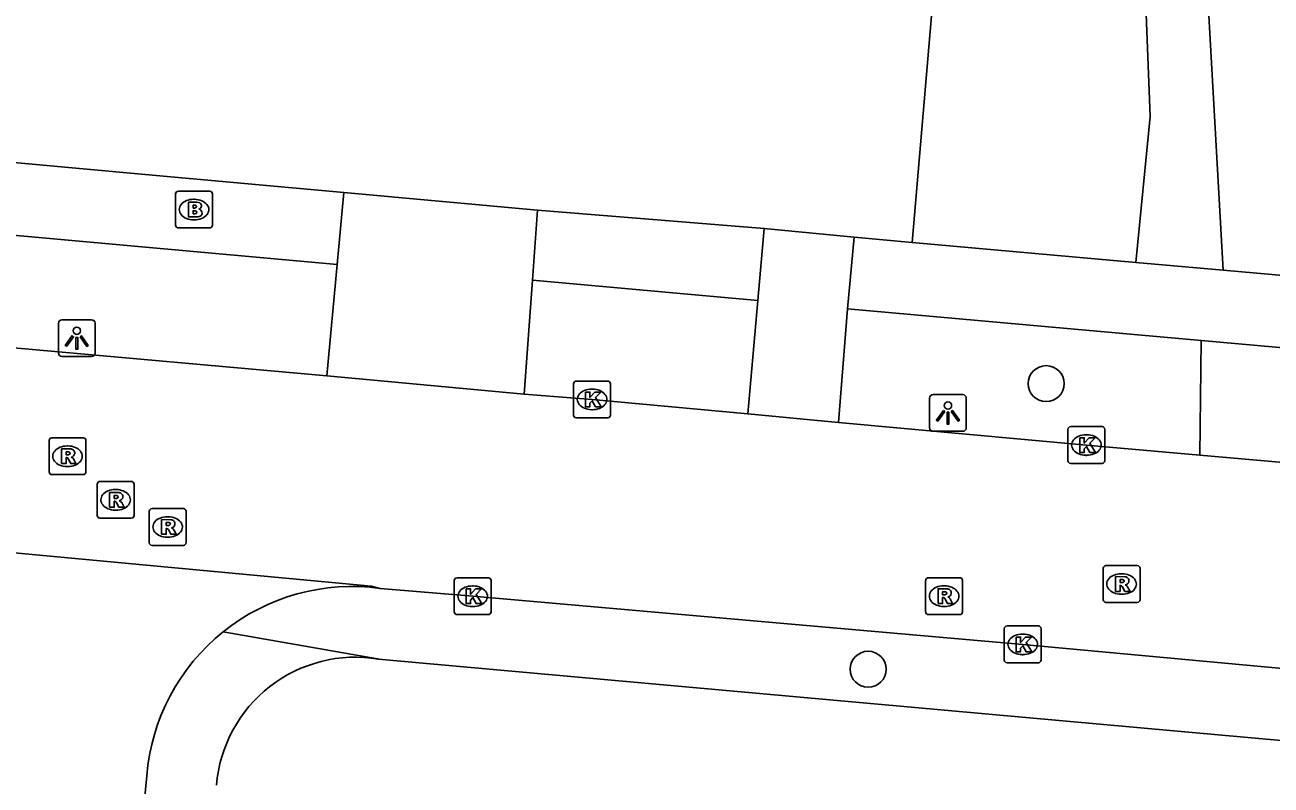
# Model space of a CAD drawing. Extents: x 162722 to 165099, y 384721 to 386283.
# Drawn here: x 163882.26 to 163916.12, y 385182.08 to 385202.74 of the extents above; entities that cross this region are included whole.
import ezdxf

# ---------------------------------------------------------------- set-up
doc = ezdxf.new("R2010")
doc.units = 0
for name, color, linetype in [('IMGEO_Boom', 7, 'Continuous'), ('IMGEO_Brandkraan', 7, 'Continuous'), ('IMGEO_Groenvoorziening', 7, 'Continuous'), ('IMGEO_Kolk', 7, 'Continuous'), ('IMGEO_Lichtpunt', 7, 'Continuous'), ('IMGEO_Parkeervlak_open', 7, 'Continuous'), ('IMGEO_Rijbaan_lokaal_open', 7, 'Continuous'), ('IMGEO_Rioolput', 7, 'Continuous'), ('IMGEO_Voetpad_open', 7, 'Continuous')]:
    doc.layers.add(name, color=color, linetype=linetype)

msp = doc.modelspace()

# ---------------------------------------------------------------- linework, layer by layer
at = {"layer": 'IMGEO_Boom'}
for centre in [(163910.008, 385192.989), (163905.168, 385185.225)]:
    msp.add_circle(centre, 0.489, dxfattribs=at)
at = {"layer": 'IMGEO_Brandkraan'}
for p, q in [((163886.356, 385197.294), (163886.356, 385198.146)), ((163886.431, 385198.22), (163887.283, 385198.22)), ((163887.357, 385198.146), (163887.357, 385197.294)), ((163886.844, 385198), (163886.869, 385198)), ((163886.867, 385197.44), (163886.842, 385197.44)), ((163887.283, 385197.22), (163886.431, 385197.22))]:
    msp.add_line(p, q, dxfattribs=at)
for points in [[(163886.356, 385197.294), (163886.356, 385198.146)], [(163886.431, 385198.22), (163887.283, 385198.22)], [(163887.357, 385198.146), (163887.357, 385197.294)], [(163886.704, 385197.92), (163886.704, 385197.52), (163886.917, 385197.52)], [(163886.935, 385197.92), (163886.704, 385197.92)], [(163886.883, 385197.839), (163886.829, 385197.839), (163886.829, 385197.763)], [(163886.829, 385197.763), (163886.882, 385197.763)], [(163886.891, 385197.687), (163886.829, 385197.687), (163886.829, 385197.606)], [(163886.829, 385197.606), (163886.891, 385197.606)], [(163887.283, 385197.22), (163886.431, 385197.22)]]:
    msp.add_lwpolyline(points, dxfattribs=at)
for centre, radius, start, end in [((163886.433, 385198.144), 0.0765, 91.552, 178.448), ((163886.433, 385198.144), 0.0765, 91.552, 178.448), ((163887.281, 385198.144), 0.0765, 1.552, 88.448), ((163887.281, 385198.144), 0.0765, 1.552, 88.448), ((163886.884, 385197.801), 0.0379, 267.8285, 90.9355), ((163886.939, 385197.775), 0.145, 59.4692, 91.5367), ((163886.964, 385197.822), 0.0922, 285.5137, 58.1501), ((163886.969, 385197.63), 0.105, 301.3115, 78.989), ((163886.892, 385197.646), 0.0404, 269.8759, 90.5077), ((163886.923, 385197.771), 0.251, 268.6676, 293.5347), ((163886.433, 385197.296), 0.0765, 181.552, 268.448), ((163886.433, 385197.296), 0.0765, 181.552, 268.448), ((163887.281, 385197.296), 0.0765, 271.552, 358.448), ((163887.281, 385197.296), 0.0765, 271.552, 358.448)]:
    msp.add_arc(centre, radius, start, end, dxfattribs=at)
for centre, major_axis, ratio, start_param, end_param in [((163886.843, 385197.72), (-0.387, 0.002), 0.722429, 4.712389, 7.853982), ((163886.868, 385197.72), (-0.39, 0.002), 0.717154, 1.570796, 4.712389)]:
    msp.add_ellipse(centre, major_axis=major_axis, ratio=ratio, start_param=start_param, end_param=end_param, dxfattribs=at)
at = {"layer": 'IMGEO_Groenvoorziening'}
for points in [[(163912.336, 385245.98), (163913.577, 385236.547), (163912.404, 385211.165), (163912.835, 385200.247), (163912.446, 385196.286)], [(163914.645, 385245.633), (163915.585, 385236.703), (163913.967, 385211.211), (163914.811, 385196.075)], [(163906.369, 385196.829), (163910.133, 385241.022)], [(163914.179, 385191.045), (163914.219, 385194.159)]]:
    msp.add_lwpolyline(points, dxfattribs=at)
at = {"layer": 'IMGEO_Kolk'}
for p, q in [((163897.243, 385193.06), (163898.095, 385193.06)), ((163897.168, 385192.134), (163897.168, 385192.986)), ((163897.656, 385192.84), (163897.681, 385192.84)), ((163898.169, 385192.986), (163898.169, 385192.134)), ((163898.095, 385192.06), (163897.243, 385192.06)), ((163897.679, 385192.28), (163897.654, 385192.28)), ((163910.597, 385190.894), (163910.597, 385191.746)), ((163910.672, 385191.82), (163911.524, 385191.82)), ((163911.598, 385191.746), (163911.598, 385190.894)), ((163911.085, 385191.6), (163911.11, 385191.6)), ((163911.108, 385191.04), (163911.083, 385191.04)), ((163911.524, 385190.82), (163910.672, 385190.82)), ((163893.926, 385186.784), (163893.926, 385187.636)), ((163894.001, 385187.71), (163894.853, 385187.71)), ((163894.927, 385187.636), (163894.927, 385186.784)), ((163894.414, 385187.49), (163894.439, 385187.49)), ((163894.437, 385186.93), (163894.412, 385186.93)), ((163894.853, 385186.71), (163894.001, 385186.71)), ((163908.868, 385185.476), (163908.868, 385186.328)), ((163908.943, 385186.402), (163909.795, 385186.402)), ((163909.869, 385186.328), (163909.869, 385185.476)), ((163909.356, 385186.182), (163909.381, 385186.182)), ((163909.379, 385185.622), (163909.354, 385185.622)), ((163909.795, 385185.402), (163908.943, 385185.402))]:
    msp.add_line(p, q, dxfattribs=at)
for points in [[(163897.243, 385193.06), (163898.095, 385193.06)], [(163897.168, 385192.134), (163897.168, 385192.986)], [(163897.489, 385192.76), (163897.612, 385192.76), (163897.612, 385192.609), (163897.742, 385192.76), (163897.906, 385192.76), (163897.76, 385192.609), (163897.913, 385192.36), (163897.761, 385192.36), (163897.676, 385192.524), (163897.612, 385192.457), (163897.612, 385192.36), (163897.489, 385192.36), (163897.489, 385192.76)], [(163898.169, 385192.986), (163898.169, 385192.134)], [(163898.095, 385192.06), (163897.243, 385192.06)], [(163910.597, 385190.894), (163910.597, 385191.746)], [(163910.672, 385191.82), (163911.524, 385191.82)], [(163911.598, 385191.746), (163911.598, 385190.894)], [(163910.918, 385191.52), (163911.041, 385191.52), (163911.041, 385191.369), (163911.171, 385191.52), (163911.335, 385191.52), (163911.189, 385191.369), (163911.342, 385191.12), (163911.19, 385191.12), (163911.105, 385191.284), (163911.041, 385191.217), (163911.041, 385191.12), (163910.918, 385191.12), (163910.918, 385191.52)], [(163911.524, 385190.82), (163910.672, 385190.82)], [(163893.926, 385186.784), (163893.926, 385187.636)], [(163894.001, 385187.71), (163894.853, 385187.71)], [(163894.927, 385187.636), (163894.927, 385186.784)], [(163894.247, 385187.41), (163894.37, 385187.41), (163894.37, 385187.259), (163894.5, 385187.41), (163894.664, 385187.41), (163894.518, 385187.259), (163894.671, 385187.01), (163894.519, 385187.01), (163894.434, 385187.174), (163894.37, 385187.107), (163894.37, 385187.01), (163894.247, 385187.01), (163894.247, 385187.41)], [(163894.853, 385186.71), (163894.001, 385186.71)], [(163908.868, 385185.476), (163908.868, 385186.328)], [(163908.943, 385186.402), (163909.795, 385186.402)], [(163909.869, 385186.328), (163909.869, 385185.476)], [(163909.189, 385186.102), (163909.312, 385186.102), (163909.312, 385185.951), (163909.442, 385186.102), (163909.606, 385186.102), (163909.46, 385185.951), (163909.613, 385185.702), (163909.461, 385185.702), (163909.376, 385185.866), (163909.312, 385185.799), (163909.312, 385185.702), (163909.189, 385185.702), (163909.189, 385186.102)], [(163909.795, 385185.402), (163908.943, 385185.402)]]:
    msp.add_lwpolyline(points, dxfattribs=at)
for centre, start, end in [((163897.245, 385192.984), 91.552, 178.448), ((163897.245, 385192.984), 91.552, 178.448), ((163898.093, 385192.984), 1.552, 88.448), ((163898.093, 385192.984), 1.552, 88.448), ((163897.245, 385192.136), 181.552, 268.448), ((163897.245, 385192.136), 181.552, 268.448), ((163898.093, 385192.136), 271.552, 358.448), ((163898.093, 385192.136), 271.552, 358.448), ((163910.674, 385191.744), 91.552, 178.448), ((163910.674, 385191.744), 91.552, 178.448), ((163911.522, 385191.744), 1.552, 88.448), ((163911.522, 385191.744), 1.552, 88.448), ((163910.674, 385190.896), 181.552, 268.448), ((163910.674, 385190.896), 181.552, 268.448), ((163911.522, 385190.896), 271.552, 358.448), ((163911.522, 385190.896), 271.552, 358.448), ((163894.003, 385187.634), 91.552, 178.448), ((163894.003, 385187.634), 91.552, 178.448), ((163894.851, 385187.634), 1.552, 88.448), ((163894.851, 385187.634), 1.552, 88.448), ((163894.003, 385186.786), 181.552, 268.448), ((163894.003, 385186.786), 181.552, 268.448), ((163894.851, 385186.786), 271.552, 358.448), ((163894.851, 385186.786), 271.552, 358.448), ((163908.945, 385186.326), 91.552, 178.448), ((163908.945, 385186.326), 91.552, 178.448), ((163909.793, 385186.326), 1.552, 88.448), ((163909.793, 385186.326), 1.552, 88.448), ((163908.945, 385185.478), 181.552, 268.448), ((163908.945, 385185.478), 181.552, 268.448), ((163909.793, 385185.478), 271.552, 358.448), ((163909.793, 385185.478), 271.552, 358.448)]:
    msp.add_arc(centre, 0.0765, start, end, dxfattribs=at)
for centre, major_axis, ratio, start_param, end_param in [((163897.655, 385192.56), (-0.387, 0.002), 0.722429, 4.712389, 7.853982), ((163897.68, 385192.56), (-0.39, 0.002), 0.717154, 1.570796, 4.712389), ((163911.084, 385191.32), (-0.387, 0.002), 0.722429, 4.712389, 7.853982), ((163911.109, 385191.32), (-0.39, 0.002), 0.717154, 1.570796, 4.712389), ((163894.413, 385187.21), (-0.387, 0.002), 0.722429, 4.712389, 7.853982), ((163894.438, 385187.21), (-0.39, 0.002), 0.717154, 1.570796, 4.712389), ((163909.355, 385185.902), (-0.387, 0.002), 0.722429, 4.712389, 7.853982), ((163909.38, 385185.902), (-0.39, 0.002), 0.717154, 1.570796, 4.712389)]:
    msp.add_ellipse(centre, major_axis=major_axis, ratio=ratio, start_param=start_param, end_param=end_param, dxfattribs=at)
at = {"layer": 'IMGEO_Lichtpunt'}
for p, q in [((163884.075, 385194.724), (163883.267, 385194.724)), ((163884.075, 385194.724), (163883.267, 385194.724)), ((163883.173, 385194.629), (163883.173, 385193.822)), ((163883.173, 385194.629), (163883.173, 385193.822)), ((163884.169, 385193.822), (163884.169, 385194.629)), ((163884.169, 385193.822), (163884.169, 385194.629)), ((163883.267, 385193.728), (163884.075, 385193.728)), ((163883.267, 385193.728), (163884.075, 385193.728)), ((163907.741, 385192.69), (163906.933, 385192.69)), ((163907.741, 385192.69), (163906.933, 385192.69)), ((163906.839, 385192.595), (163906.839, 385191.788)), ((163906.839, 385192.595), (163906.839, 385191.788)), ((163907.835, 385191.788), (163907.835, 385192.595)), ((163907.835, 385191.788), (163907.835, 385192.595)), ((163906.933, 385191.694), (163907.741, 385191.694)), ((163906.933, 385191.694), (163907.741, 385191.694))]:
    msp.add_line(p, q, dxfattribs=at)
for points in [[(163883.547, 385194.293), (163883.586, 385194.265), (163883.398, 385194.003), (163883.36, 385194.03), (163883.547, 385194.293)], [(163883.649, 385194.245), (163883.696, 385194.245), (163883.696, 385193.923), (163883.649, 385193.923), (163883.649, 385194.245)], [(163883.759, 385194.265), (163883.797, 385194.292), (163883.984, 385194.03), (163883.945, 385194.002), (163883.759, 385194.265)], [(163907.213, 385192.259), (163907.252, 385192.231), (163907.064, 385191.969), (163907.026, 385191.996), (163907.213, 385192.259)], [(163907.315, 385192.211), (163907.362, 385192.211), (163907.362, 385191.889), (163907.315, 385191.889), (163907.315, 385192.211)], [(163907.425, 385192.231), (163907.463, 385192.258), (163907.65, 385191.996), (163907.611, 385191.968), (163907.425, 385192.231)]]:
    msp.add_lwpolyline(points, dxfattribs=at)
for centre in [(163883.672, 385194.427), (163907.338, 385192.393)]:
    msp.add_circle(centre, 0.0994, dxfattribs=at)
for centre, start, end in [((163883.267, 385194.629), 90, 180), ((163883.267, 385194.629), 90, 180), ((163884.075, 385194.629), 0, 90), ((163884.075, 385194.629), 0, 90), ((163883.267, 385193.822), 180, 270), ((163883.267, 385193.822), 180, 270), ((163884.075, 385193.822), 270, 0), ((163884.075, 385193.822), 270, 360), ((163906.933, 385192.595), 90, 180), ((163906.933, 385192.595), 90, 180), ((163907.741, 385192.595), 0, 90), ((163907.741, 385192.595), 0, 90), ((163906.933, 385191.788), 180, 270), ((163906.933, 385191.788), 180, 270), ((163907.741, 385191.788), 270, 0), ((163907.741, 385191.788), 270, 360)]:
    msp.add_arc(centre, 0.0946, start, end, dxfattribs=at)
at = {"layer": 'IMGEO_Parkeervlak_open'}
for points in [[(163891.867, 385185.503), (163891.837, 385185.511), (163887.648, 385186.243)], [(163920.708, 385182.9), (163891.867, 385185.503)]]:
    msp.add_lwpolyline(points, dxfattribs=at)
msp.add_arc((163891.244, 385181.764), 3.79, 80.5457, 175.2655, dxfattribs=at)
at = {"layer": 'IMGEO_Rijbaan_lokaal_open'}
for points in [[(163890.46, 385193.202), (163876.28, 385194.467), (163856.865, 385196.167), (163852.89, 385196.531)], [(163895.821, 385192.706), (163890.46, 385193.202)], [(163901.905, 385192.167), (163897.669, 385192.56), (163895.821, 385192.706)], [(163904.36, 385191.93), (163901.905, 385192.167)], [(163904.36, 385191.93), (163911.098, 385191.32), (163914.179, 385191.045)], [(163914.179, 385191.045), (163916.96, 385190.797)], [(163891.915, 385187.424), (163891.671, 385187.485), (163876.738, 385188.88), (163876.473, 385188.865)], [(163916.522, 385185.239), (163909.369, 385185.902), (163894.427, 385187.21), (163891.915, 385187.424)], [(163885.575, 385182.33), (163885.467, 385181.214), (163884.19, 385167.579)]]:
    msp.add_lwpolyline(points, dxfattribs=at)
for centre, radius, start, end in [((163891.154, 385181.874), 5.602, 82.1925, 128.749), ((163891.154, 385181.88), 5.598, 128.7866, 175.3866)]:
    msp.add_arc(centre, radius, start, end, dxfattribs=at)
at = {"layer": 'IMGEO_Rioolput'}
for p, q in [((163882.919, 385190.59), (163882.919, 385191.442)), ((163882.994, 385191.516), (163883.846, 385191.516)), ((163883.92, 385191.442), (163883.92, 385190.59)), ((163883.407, 385191.296), (163883.432, 385191.296)), ((163883.43, 385190.736), (163883.405, 385190.736)), ((163883.846, 385190.516), (163882.994, 385190.516)), ((163884.301, 385190.331), (163885.153, 385190.331)), ((163884.226, 385189.405), (163884.226, 385190.257)), ((163884.714, 385190.111), (163884.739, 385190.111)), ((163885.227, 385190.257), (163885.227, 385189.405)), ((163885.153, 385189.331), (163884.301, 385189.331)), ((163884.737, 385189.551), (163884.712, 385189.551)), ((163885.64, 385188.667), (163885.64, 385189.519)), ((163885.715, 385189.593), (163886.567, 385189.593)), ((163886.128, 385189.373), (163886.153, 385189.373)), ((163886.641, 385189.519), (163886.641, 385188.667)), ((163886.567, 385188.593), (163885.715, 385188.593)), ((163886.151, 385188.813), (163886.126, 385188.813)), ((163911.554, 385187.117), (163911.554, 385187.969)), ((163911.629, 385188.043), (163912.481, 385188.043)), ((163912.555, 385187.969), (163912.555, 385187.117)), ((163906.732, 385186.786), (163906.732, 385187.638)), ((163906.807, 385187.712), (163907.659, 385187.712)), ((163907.733, 385187.638), (163907.733, 385186.786)), ((163912.042, 385187.823), (163912.067, 385187.823)), ((163907.22, 385187.492), (163907.245, 385187.492)), ((163912.065, 385187.263), (163912.04, 385187.263)), ((163907.243, 385186.932), (163907.218, 385186.932)), ((163912.481, 385187.043), (163911.629, 385187.043)), ((163907.659, 385186.712), (163906.807, 385186.712))]:
    msp.add_line(p, q, dxfattribs=at)
for points in [[(163882.919, 385190.59), (163882.919, 385191.442)], [(163882.994, 385191.516), (163883.846, 385191.516)], [(163883.92, 385191.442), (163883.92, 385190.59)], [(163883.508, 385191.214), (163883.256, 385191.216), (163883.256, 385190.816)], [(163883.256, 385190.816), (163883.38, 385190.816), (163883.38, 385190.978), (163883.391, 385190.978)], [(163883.434, 385191.135), (163883.38, 385191.135), (163883.38, 385191.054)], [(163883.38, 385191.054), (163883.432, 385191.054)], [(163883.438, 385190.949), (163883.509, 385190.816), (163883.649, 385190.816), (163883.584, 385190.942)], [(163883.846, 385190.516), (163882.994, 385190.516)], [(163884.301, 385190.331), (163885.153, 385190.331)], [(163884.226, 385189.405), (163884.226, 385190.257)], [(163884.815, 385190.029), (163884.563, 385190.031), (163884.563, 385189.631)], [(163884.741, 385189.95), (163884.687, 385189.95), (163884.687, 385189.869)], [(163885.227, 385190.257), (163885.227, 385189.405)], [(163884.563, 385189.631), (163884.687, 385189.631), (163884.687, 385189.793), (163884.698, 385189.793)], [(163884.687, 385189.869), (163884.739, 385189.869)], [(163884.745, 385189.764), (163884.816, 385189.631), (163884.956, 385189.631), (163884.891, 385189.757)], [(163885.153, 385189.331), (163884.301, 385189.331)], [(163885.64, 385188.667), (163885.64, 385189.519)], [(163885.715, 385189.593), (163886.567, 385189.593)], [(163886.229, 385189.291), (163885.977, 385189.293), (163885.977, 385188.893)], [(163886.641, 385189.519), (163886.641, 385188.667)], [(163885.977, 385188.893), (163886.101, 385188.893), (163886.101, 385189.055), (163886.112, 385189.055)], [(163886.155, 385189.212), (163886.101, 385189.212), (163886.101, 385189.131)], [(163886.101, 385189.131), (163886.153, 385189.131)], [(163886.159, 385189.026), (163886.23, 385188.893), (163886.37, 385188.893), (163886.305, 385189.019)], [(163886.567, 385188.593), (163885.715, 385188.593)], [(163911.554, 385187.117), (163911.554, 385187.969)], [(163911.629, 385188.043), (163912.481, 385188.043)], [(163912.555, 385187.969), (163912.555, 385187.117)], [(163906.732, 385186.786), (163906.732, 385187.638)], [(163906.807, 385187.712), (163907.659, 385187.712)], [(163907.733, 385187.638), (163907.733, 385186.786)], [(163912.143, 385187.741), (163911.891, 385187.743), (163911.891, 385187.343)], [(163912.069, 385187.662), (163912.015, 385187.662), (163912.015, 385187.581)], [(163912.015, 385187.581), (163912.067, 385187.581)], [(163907.321, 385187.41), (163907.069, 385187.412), (163907.069, 385187.012)], [(163907.247, 385187.331), (163907.193, 385187.331), (163907.193, 385187.25)], [(163907.193, 385187.25), (163907.245, 385187.25)], [(163911.891, 385187.343), (163912.015, 385187.343), (163912.015, 385187.505), (163912.026, 385187.505)], [(163912.073, 385187.476), (163912.144, 385187.343), (163912.284, 385187.343), (163912.219, 385187.469)], [(163907.069, 385187.012), (163907.193, 385187.012), (163907.193, 385187.174), (163907.204, 385187.174)], [(163907.251, 385187.145), (163907.322, 385187.012), (163907.462, 385187.012), (163907.397, 385187.138)], [(163912.481, 385187.043), (163911.629, 385187.043)], [(163907.659, 385186.712), (163906.807, 385186.712)]]:
    msp.add_lwpolyline(points, dxfattribs=at)
for centre, radius, start, end in [((163882.996, 385191.44), 0.0765, 91.552, 178.448), ((163882.996, 385191.44), 0.0765, 91.552, 178.448), ((163883.844, 385191.44), 0.0765, 1.552, 88.448), ((163883.844, 385191.44), 0.0765, 1.552, 88.448), ((163883.39, 385190.925), 0.0533, 26.0293, 88.6989), ((163883.416, 385191.243), 0.19, 274.7715, 282.9687), ((163883.44, 385191.039), 0.0964, 77.0061, 93.1865), ((163883.454, 385191.096), 0.0378, 276.6634, 79.6772), ((163883.507, 385191.104), 0.109, 350.3612, 89.416), ((163883.505, 385191.104), 0.112, 277.5842, 350.9817), ((163883.489, 385190.889), 0.108, 29.5134, 73.7905), ((163882.996, 385190.592), 0.0765, 181.552, 268.448), ((163882.996, 385190.592), 0.0765, 181.552, 268.448), ((163883.844, 385190.592), 0.0765, 271.552, 358.448), ((163883.844, 385190.592), 0.0765, 271.552, 358.448), ((163884.303, 385190.255), 0.0765, 91.552, 178.448), ((163884.303, 385190.255), 0.0765, 91.552, 178.448), ((163885.151, 385190.255), 0.0765, 1.552, 88.448), ((163885.151, 385190.255), 0.0765, 1.552, 88.448), ((163884.747, 385189.854), 0.0964, 77.0061, 93.1865), ((163884.761, 385189.911), 0.0378, 276.6634, 79.6772), ((163884.814, 385189.919), 0.109, 350.3612, 89.416), ((163884.697, 385189.74), 0.0533, 26.0293, 88.6989), ((163884.723, 385190.058), 0.19, 274.7715, 282.9687), ((163884.812, 385189.919), 0.112, 277.5842, 350.9817), ((163884.796, 385189.704), 0.108, 29.5134, 73.7905), ((163884.303, 385189.407), 0.0765, 181.552, 268.448), ((163884.303, 385189.407), 0.0765, 181.552, 268.448), ((163885.151, 385189.407), 0.0765, 271.552, 358.448), ((163885.151, 385189.407), 0.0765, 271.552, 358.448), ((163885.717, 385189.517), 0.0765, 91.552, 178.448), ((163885.717, 385189.517), 0.0765, 91.552, 178.448), ((163886.228, 385189.181), 0.109, 350.3612, 89.416), ((163886.565, 385189.517), 0.0765, 1.552, 88.448), ((163886.565, 385189.517), 0.0765, 1.552, 88.448), ((163886.111, 385189.002), 0.0533, 26.0293, 88.6989), ((163886.137, 385189.32), 0.19, 274.7715, 282.9687), ((163886.161, 385189.116), 0.0964, 77.0061, 93.1865), ((163886.175, 385189.173), 0.0378, 276.6634, 79.6772), ((163886.226, 385189.181), 0.112, 277.5842, 350.9817), ((163886.21, 385188.966), 0.108, 29.5134, 73.7905), ((163885.717, 385188.669), 0.0765, 181.552, 268.448), ((163885.717, 385188.669), 0.0765, 181.552, 268.448), ((163886.565, 385188.669), 0.0765, 271.552, 358.448), ((163886.565, 385188.669), 0.0765, 271.552, 358.448), ((163911.631, 385187.967), 0.0765, 91.552, 178.448), ((163911.631, 385187.967), 0.0765, 91.552, 178.448), ((163912.479, 385187.967), 0.0765, 1.552, 88.448), ((163912.479, 385187.967), 0.0765, 1.552, 88.448), ((163906.809, 385187.636), 0.0765, 91.552, 178.448), ((163906.809, 385187.636), 0.0765, 91.552, 178.448), ((163907.657, 385187.636), 0.0765, 1.552, 88.448), ((163907.657, 385187.636), 0.0765, 1.552, 88.448), ((163912.051, 385187.77), 0.19, 274.7715, 282.9687), ((163912.075, 385187.566), 0.0964, 77.0061, 93.1865), ((163912.089, 385187.623), 0.0378, 276.6634, 79.6772), ((163912.142, 385187.631), 0.109, 350.3612, 89.416), ((163912.14, 385187.631), 0.112, 277.5842, 350.9817), ((163907.229, 385187.439), 0.19, 274.7715, 282.9687), ((163907.253, 385187.235), 0.0964, 77.0061, 93.1865), ((163907.267, 385187.292), 0.0378, 276.6634, 79.6772), ((163907.32, 385187.3), 0.109, 350.3612, 89.416), ((163907.318, 385187.3), 0.112, 277.5842, 350.9817), ((163912.025, 385187.452), 0.0533, 26.0293, 88.6989), ((163912.124, 385187.416), 0.108, 29.5134, 73.7905), ((163907.203, 385187.121), 0.0533, 26.0293, 88.6989), ((163907.302, 385187.085), 0.108, 29.5134, 73.7905), ((163911.631, 385187.119), 0.0765, 181.552, 268.448), ((163911.631, 385187.119), 0.0765, 181.552, 268.448), ((163912.479, 385187.119), 0.0765, 271.552, 358.448), ((163912.479, 385187.119), 0.0765, 271.552, 358.448), ((163906.809, 385186.788), 0.0765, 181.552, 268.448), ((163906.809, 385186.788), 0.0765, 181.552, 268.448), ((163907.657, 385186.788), 0.0765, 271.552, 358.448), ((163907.657, 385186.788), 0.0765, 271.552, 358.448)]:
    msp.add_arc(centre, radius, start, end, dxfattribs=at)
for centre, major_axis, ratio, start_param, end_param in [((163883.406, 385191.016), (-0.387, 0.002), 0.722429, 4.712389, 7.853982), ((163883.431, 385191.016), (-0.39, 0.002), 0.717154, 1.570796, 4.712389), ((163884.713, 385189.831), (-0.387, 0.002), 0.722429, 4.712389, 7.853982), ((163884.738, 385189.831), (-0.39, 0.002), 0.717154, 1.570796, 4.712389), ((163886.127, 385189.093), (-0.387, 0.002), 0.722429, 4.712389, 7.853982), ((163886.152, 385189.093), (-0.39, 0.002), 0.717154, 1.570796, 4.712389), ((163912.041, 385187.543), (-0.387, 0.002), 0.722429, 4.712389, 7.853982), ((163912.066, 385187.543), (-0.39, 0.002), 0.717154, 1.570796, 4.712389), ((163907.219, 385187.212), (-0.387, 0.002), 0.722429, 4.712389, 7.853982), ((163907.244, 385187.212), (-0.39, 0.002), 0.717154, 1.570796, 4.712389)]:
    msp.add_ellipse(centre, major_axis=major_axis, ratio=ratio, start_param=start_param, end_param=end_param, dxfattribs=at)
at = {"layer": 'IMGEO_Voetpad_open'}
for points in [[(163853.334, 385201.617), (163885.433, 385198.683), (163890.93, 385198.181)], [(163853.199, 385199.628), (163890.745, 385196.225)], [(163890.93, 385198.181), (163890.745, 385196.225)], [(163890.93, 385198.181), (163896.183, 385197.702)], [(163896.183, 385197.702), (163896.052, 385195.8)], [(163896.183, 385197.702), (163902.342, 385197.205)], [(163902.342, 385197.205), (163902.171, 385195.245)], [(163902.342, 385197.205), (163904.794, 385196.97)], [(163904.794, 385196.97), (163904.608, 385195.018)], [(163906.369, 385196.829), (163904.794, 385196.97)], [(163912.446, 385196.286), (163906.369, 385196.829)], [(163890.745, 385196.225), (163890.46, 385193.202)], [(163914.811, 385196.075), (163912.446, 385196.286)], [(163917.358, 385195.848), (163914.811, 385196.075)], [(163895.821, 385192.706), (163896.052, 385195.8)], [(163896.052, 385195.8), (163902.171, 385195.245)], [(163902.171, 385195.245), (163901.905, 385192.167)], [(163904.608, 385195.018), (163904.36, 385191.93)], [(163914.219, 385194.159), (163904.608, 385195.018)], [(163914.219, 385194.159), (163948.493, 385191.096)]]:
    msp.add_lwpolyline(points, dxfattribs=at)

doc.saveas('drawing.dxf')
